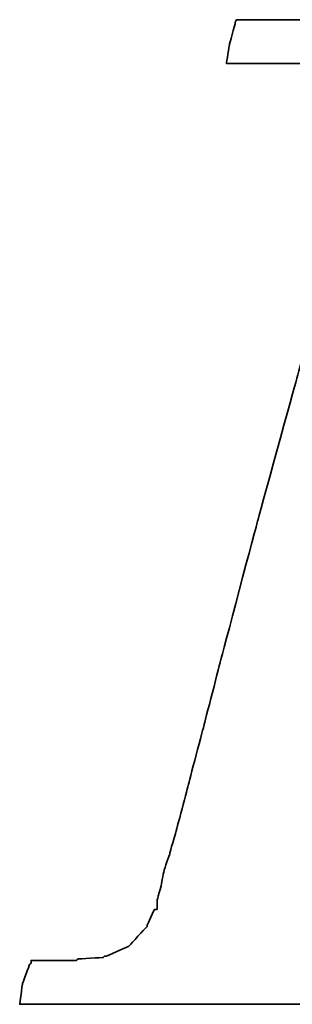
# Model space of a CAD drawing. Header units: millimetres. Extents: x -2774 to 3135, y -1571 to 860.
# Tile 445 of 625: x -691.79 to -690.5, y -866.96 to -862.29. Entities that reach past the tile are written whole.
import ezdxf

# ---------------------------------------------------------------- set-up
doc = ezdxf.new("R2010")
doc.units = ezdxf.units.MM
doc.layers.add('DIM', color=4, linetype='CONTINUOUS')
doc.layers.add('layer 1', color=7, linetype='CONTINUOUS')

# ---------------------------------------------------------------- blocks, each defined once
blk = doc.blocks.new('TBI MOTION logo(完整正式版)')
at = {"layer": 'layer 1', "color": 22, "lineweight": 35}
blk.add_open_spline([(-40.59125, -7.943749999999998), (-40.59125, -7.943749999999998), (-40.97375, -7.943749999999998), (-40.97375, -7.943749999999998), (-40.97375, -7.943749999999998), (-40.97375, -7.943749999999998), (-41.38125, -7.943749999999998), (-41.38125, -7.943749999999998), (-41.38125, -7.943749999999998), (-41.38125, -7.943749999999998), (-41.54874999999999, -7.943749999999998), (-41.54874999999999, -7.943749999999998), (-41.54874999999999, -7.943749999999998), (-41.54874999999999, -7.943749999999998), (-41.59875, -7.943749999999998), (-41.59875, -7.943749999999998), (-41.59875, -7.943749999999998), (-41.59875, -7.943749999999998), (-41.88374999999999, -7.943749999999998), (-41.88374999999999, -7.943749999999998), (-41.88374999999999, -7.943749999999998), (-41.88374999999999, -7.943749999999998), (-41.90875, -7.91875), (-41.90875, -7.91875), (-41.90875, -7.91875), (-41.90875, -7.91875), (-42.19875, -7.871249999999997), (-42.19875, -7.871249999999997), (-42.19875, -7.871249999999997), (-42.19875, -7.871249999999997), (-42.43875, -7.82375), (-42.43875, -7.82375), (-42.43875, -7.82375), (-42.43875, -7.82375), (-42.45875, -7.82375), (-42.45875, -7.82375), (-42.45875, -7.82375), (-42.45875, -7.82375), (-42.48624999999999, -7.82375), (-42.48624999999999, -7.82375), (-42.48624999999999, -7.82375), (-42.48624999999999, -7.82375), (-42.67625, -7.723749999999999), (-42.67625, -7.723749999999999), (-42.67625, -7.723749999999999), (-42.67625, -7.723749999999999), (-42.70125, -7.70375), (-42.70125, -7.70375), (-42.70125, -7.70375), (-42.70125, -7.70375), (-42.72375, -7.678749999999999), (-42.72375, -7.678749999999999), (-42.72375, -7.678749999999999), (-42.72375, -7.678749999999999), (-42.86875, -7.488749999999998), (-42.86875, -7.488749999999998), (-42.86875, -7.488749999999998), (-42.86875, -7.488749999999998), (-42.89374999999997, -7.438749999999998), (-42.89374999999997, -7.438749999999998), (-42.89374999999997, -7.438749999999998), (-42.89374999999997, -7.438749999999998), (-42.91875, -7.388749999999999), (-42.91875, -7.388749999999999), (-42.91875, -7.388749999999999), (-42.91875, -7.388749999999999), (-42.93874999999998, -7.12875), (-42.93874999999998, -7.12875), (-42.93874999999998, -7.12875), (-42.93874999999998, -7.12875), (-42.96375, -7.103749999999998), (-42.96375, -7.103749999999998), (-42.96375, -7.103749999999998), (-42.96375, -7.103749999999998), (-42.96375, -7.053749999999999), (-42.96375, -7.053749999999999), (-42.96375, -7.053749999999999), (-42.96375, -7.053749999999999), (-42.96375, -7.00875), (-42.96375, -7.00875), (-42.96375, -7.00875), (-42.96375, -7.00875), (-42.91875, -6.69625), (-42.91875, -6.69625), (-42.91875, -6.69625), (-42.91875, -6.69625), (-42.91875, -6.62375), (-42.91875, -6.62375), (-42.91875, -6.62375), (-42.91875, -6.62375), (-42.91875, -6.59625), (-42.91875, -6.59625), (-42.91875, -6.59625), (-42.91875, -6.59625), (-42.91875, -6.57375), (-42.91875, -6.57375), (-42.91875, -6.57375), (-42.91875, -6.57375), (-42.91875, -6.528749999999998), (-42.91875, -6.528749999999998), (-42.91875, -6.528749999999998), (-42.91875, -6.528749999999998), (-42.89374999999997, -6.50375), (-42.89374999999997, -6.50375), (-42.89374999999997, -6.50375), (-42.89374999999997, -6.50375), (-42.84374999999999, -6.38375), (-42.84374999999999, -6.38375), (-42.84374999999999, -6.38375), (-42.84374999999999, -6.38375), (-42.84374999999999, -6.358749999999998), (-42.84374999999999, -6.358749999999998), (-42.84374999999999, -6.358749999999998), (-42.84374999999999, -6.358749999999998), (-42.74625, -6.143749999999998), (-42.74625, -6.143749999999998), (-42.74625, -6.143749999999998), (-42.74625, -6.143749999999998), (-42.70125, -5.853749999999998), (-42.70125, -5.853749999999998), (-42.70125, -5.853749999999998), (-42.70125, -5.853749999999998), (-42.60374999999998, -5.47125), (-42.60374999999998, -5.47125), (-42.60374999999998, -5.47125), (-42.60374999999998, -5.47125), (-42.60374999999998, -5.44875), (-42.60374999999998, -5.44875), (-42.60374999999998, -5.44875), (-42.60374999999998, -5.44875), (-42.38875, -4.678749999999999), (-42.38875, -4.678749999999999), (-42.38875, -4.678749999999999), (-42.38875, -4.678749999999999), (-42.36375, -4.653749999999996), (-42.36375, -4.653749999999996), (-42.36375, -4.653749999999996), (-42.36375, -4.653749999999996), (-42.12375, -3.69625), (-42.12375, -3.69625), (-42.12375, -3.69625), (-42.12375, -3.69625), (-42.12375, -3.67374), (-42.12375, -3.67374), (-42.12375, -3.67374), (-42.12375, -3.67374), (-41.78875, -2.593739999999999), (-41.78875, -2.593739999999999), (-41.78875, -2.593739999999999), (-41.78875, -2.593739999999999), (-41.18875, -0.19375), (-41.18875, -0.19375), (-41.18875, -0.19375), (-41.18875, -0.19375), (-40.54375, 2.20624), (-40.54375, 2.20624), (-40.54375, 2.20624), (-40.54375, 2.20624), (-40.25374999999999, 3.308749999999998), (-40.25374999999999, 3.308749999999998), (-40.25374999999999, 3.308749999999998), (-40.25374999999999, 3.308749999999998), (-39.98875, 4.27125), (-39.98875, 4.27125), (-39.98875, 4.27125), (-39.98875, 4.27125), (-39.77375, 5.131249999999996), (-39.77375, 5.131249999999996), (-39.77375, 5.131249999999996), (-39.77375, 5.131249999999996), (-39.67875, 5.47125), (-39.67875, 5.47125), (-39.67875, 5.47125), (-39.67875, 5.47125), (-39.60375, 5.756249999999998), (-39.60375, 5.756249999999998), (-39.60375, 5.756249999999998), (-39.60375, 5.756249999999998), (-39.60375, 5.78125), (-39.60375, 5.78125), (-39.60375, 5.78125), (-39.60375, 5.78125), (-39.50875, 5.97125), (-39.50875, 5.97125), (-39.50875, 5.97125), (-39.50875, 5.97125), (-39.50875, 6.138749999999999), (-39.50875, 6.138749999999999), (-39.50875, 6.138749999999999), (-39.50875, 6.138749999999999), (-39.48625, 6.166249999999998), (-39.48625, 6.166249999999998), (-39.48625, 6.166249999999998), (-39.48625, 6.166249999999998), (-39.46125, 6.286249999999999), (-39.46125, 6.286249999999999), (-39.46125, 6.286249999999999), (-39.46125, 6.286249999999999), (-39.46125, 6.426249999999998), (-39.46125, 6.426249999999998), (-39.46125, 6.426249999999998), (-39.46125, 6.426249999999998), (-39.41375, 6.426249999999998), (-39.41375, 6.426249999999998), (-39.41375, 6.426249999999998), (-39.41375, 6.426249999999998), (-39.29375, 6.69125), (-39.29375, 6.69125), (-39.29375, 6.69125), (-39.29375, 6.69125), (-39.26875, 6.741249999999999), (-39.26875, 6.741249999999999), (-39.26875, 6.741249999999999), (-39.26875, 6.741249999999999), (-39.24375, 6.76625), (-39.24375, 6.76625), (-39.24375, 6.76625), (-39.24375, 6.76625), (-38.98375, 7.006239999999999), (-38.98375, 7.006239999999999), (-38.98375, 7.006239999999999), (-38.98375, 7.006239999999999), (-38.95625, 7.026239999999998), (-38.95625, 7.026239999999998), (-38.95625, 7.026239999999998), (-38.95625, 7.026239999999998), (-38.78875, 7.126239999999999), (-38.78875, 7.126239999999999), (-38.78875, 7.126239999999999), (-38.78875, 7.126239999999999), (-38.76375, 7.126239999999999), (-38.76375, 7.126239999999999), (-38.76375, 7.126239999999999), (-38.76375, 7.126239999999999), (-38.74375, 7.126239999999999), (-38.74375, 7.126239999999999), (-38.74375, 7.126239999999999), (-38.74375, 7.126239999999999), (-38.52875, 7.171249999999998), (-38.52875, 7.171249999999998), (-38.52875, 7.171249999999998), (-38.52875, 7.171249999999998), (-38.52875, 7.196239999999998), (-38.52875, 7.196239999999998), (-38.52875, 7.196239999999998), (-38.52875, 7.196239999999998), (-38.50375, 7.196239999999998), (-38.50375, 7.196239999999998), (-38.50375, 7.196239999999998), (-38.50375, 7.196239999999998), (-38.26125, 7.21875), (-38.26125, 7.21875), (-38.26125, 7.21875), (-38.26125, 7.21875), (-38.23875000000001, 7.246239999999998), (-38.23875000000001, 7.246239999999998), (-38.23875000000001, 7.246239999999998), (-38.23875000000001, 7.246239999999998), (-38.21625, 7.246239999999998), (-38.21625, 7.246239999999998), (-38.21625, 7.246239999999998), (-38.21625, 7.246239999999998), (-38.18875, 7.246239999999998), (-38.18875, 7.246239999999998), (-38.18875, 7.246239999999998), (-38.18875, 7.246239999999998), (-37.90375, 7.246239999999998), (-37.90375, 7.246239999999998), (-37.90375, 7.246239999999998), (-37.90375, 7.246239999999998), (-37.85375, 7.246239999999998), (-37.85375, 7.246239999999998), (-37.85375, 7.246239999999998), (-37.85375, 7.246239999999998), (-37.75875, 7.246239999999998), (-37.75875, 7.246239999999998), (-37.75875, 7.246239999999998), (-37.75875, 7.246239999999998), (-37.42375, 7.246239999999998), (-37.42375, 7.246239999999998), (-37.42375, 7.246239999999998), (-37.42375, 7.246239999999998), (-37.08875, 7.246239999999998), (-37.08875, 7.246239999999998), (-37.08875, 7.246239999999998), (-37.08875, 7.246239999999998), (-37.06375, 7.246239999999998), (-37.06375, 7.246239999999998), (-37.06375, 7.246239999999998), (-37.06375, 7.246239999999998), (-37.06375, 7.266239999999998), (-37.06375, 7.266239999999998), (-37.06375, 7.266239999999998), (-37.06375, 7.266239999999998), (-37.03875, 7.291249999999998), (-37.03875, 7.291249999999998), (-37.03875, 7.291249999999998), (-37.03875, 7.291249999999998), (-37.03875, 7.31625), (-37.03875, 7.31625), (-37.03875, 7.31625), (-37.03875, 7.31625), (-36.94125, 7.676249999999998), (-36.94125, 7.676249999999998), (-36.94125, 7.676249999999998), (-36.94125, 7.676249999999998), (-36.86875, 7.98625), (-36.86875, 7.98625), (-36.86875, 7.98625), (-36.86875, 7.98625), (-36.98875000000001, 7.98625), (-36.98875000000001, 7.98625), (-36.98875000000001, 7.98625), (-36.98875000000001, 7.98625), (-37.42375, 7.98625), (-37.42375, 7.98625), (-37.42375, 7.98625), (-37.42375, 7.98625), (-37.94875, 7.98625), (-37.94875, 7.98625), (-37.94875, 7.98625), (-37.94875, 7.98625), (-38.57375, 7.98625), (-38.57375, 7.98625), (-38.57375, 7.98625), (-38.57375, 7.98625), (-39.29375, 7.98625), (-39.29375, 7.98625), (-39.29375, 7.98625), (-39.29375, 7.98625), (-40.82875, 7.98625), (-40.82875, 7.98625), (-40.82875, 7.98625), (-40.82875, 7.98625), (-42.36375, 7.98625), (-42.36375, 7.98625), (-42.36375, 7.98625), (-42.36375, 7.98625), (-43.08375, 7.98625), (-43.08375, 7.98625), (-43.08375, 7.98625), (-43.08375, 7.98625), (-43.70875, 7.98625), (-43.70875, 7.98625), (-43.70875, 7.98625), (-43.70875, 7.98625), (-44.23375, 7.98625), (-44.23375, 7.98625), (-44.23375, 7.98625), (-44.23375, 7.98625), (-44.66875, 7.98625), (-44.66875, 7.98625), (-44.66875, 7.98625), (-44.66875, 7.98625), (-44.88375, 7.98625), (-44.88375, 7.98625), (-44.88375, 7.98625), (-44.88375, 7.98625), (-44.90874999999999, 7.94125), (-44.90874999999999, 7.94125), (-44.90874999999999, 7.94125), (-44.90874999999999, 7.94125), (-44.90874999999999, 7.916249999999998), (-44.90874999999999, 7.916249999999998), (-44.90874999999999, 7.916249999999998), (-44.90874999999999, 7.916249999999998), (-45.00375, 7.55625), (-45.00375, 7.55625), (-45.00375, 7.55625), (-45.00375, 7.55625), (-45.05374999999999, 7.246239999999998), (-45.05374999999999, 7.246239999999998), (-45.05374999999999, 7.246239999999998), (-45.05374999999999, 7.246239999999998), (-44.61875, 7.246239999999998), (-44.61875, 7.246239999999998), (-44.61875, 7.246239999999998), (-44.61875, 7.246239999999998), (-44.11375, 7.246239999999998), (-44.11375, 7.246239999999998), (-44.11375, 7.246239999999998), (-44.11375, 7.246239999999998), (-43.99375, 7.246239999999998), (-43.99375, 7.246239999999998), (-43.99375, 7.246239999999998), (-43.99375, 7.246239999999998), (-43.94625, 7.246239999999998), (-43.94625, 7.246239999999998), (-43.94625, 7.246239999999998), (-43.94625, 7.246239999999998), (-43.92374, 7.246239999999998), (-43.92374, 7.246239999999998), (-43.92374, 7.246239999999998), (-43.92374, 7.246239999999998), (-43.65874999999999, 7.246239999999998), (-43.65874999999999, 7.246239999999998), (-43.65874999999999, 7.246239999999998), (-43.65874999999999, 7.246239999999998), (-43.63875, 7.21875), (-43.63875, 7.21875), (-43.63875, 7.21875), (-43.63875, 7.21875), (-43.46874999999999, 7.196239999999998), (-43.46874999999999, 7.196239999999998), (-43.46874999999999, 7.196239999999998), (-43.46874999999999, 7.196239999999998), (-43.39875, 7.196239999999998), (-43.39875, 7.196239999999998), (-43.39875, 7.196239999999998), (-43.39875, 7.196239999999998), (-43.37125, 7.171249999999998), (-43.37125, 7.171249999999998), (-43.37125, 7.171249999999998), (-43.37125, 7.171249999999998), (-43.34875, 7.171249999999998), (-43.34875, 7.171249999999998), (-43.34875, 7.171249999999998), (-43.34875, 7.171249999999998), (-43.20375, 7.126239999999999), (-43.20375, 7.126239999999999), (-43.20375, 7.126239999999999), (-43.20375, 7.126239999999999), (-43.05875, 7.076239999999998), (-43.05875, 7.076239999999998), (-43.05875, 7.076239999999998), (-43.05875, 7.076239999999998), (-43.01375, 7.076239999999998), (-43.01375, 7.076239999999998), (-43.01375, 7.076239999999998), (-43.01375, 7.076239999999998), (-42.98875, 7.026239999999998), (-42.98875, 7.026239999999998), (-42.98875, 7.026239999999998), (-42.98875, 7.026239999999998), (-42.79874999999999, 6.86125), (-42.79874999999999, 6.86125), (-42.79874999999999, 6.86125), (-42.79874999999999, 6.86125), (-42.77375, 6.81125), (-42.77375, 6.81125), (-42.77375, 6.81125), (-42.77375, 6.81125), (-42.74625, 6.76625), (-42.74625, 6.76625), (-42.74625, 6.76625), (-42.74625, 6.76625), (-42.72375, 6.47625), (-42.72375, 6.47625), (-42.72375, 6.47625), (-42.72375, 6.47625), (-42.70125, 6.45124), (-42.70125, 6.45124), (-42.70125, 6.45124), (-42.70125, 6.45124), (-42.70125, 6.426249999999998), (-42.70125, 6.426249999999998), (-42.70125, 6.426249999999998), (-42.70125, 6.426249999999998), (-42.72375, 6.40625), (-42.72375, 6.40625), (-42.72375, 6.40625), (-42.72375, 6.40625), (-42.74625, 5.97125), (-42.74625, 5.97125), (-42.74625, 5.97125), (-42.74625, 5.97125), (-42.74625, 5.94625), (-42.74625, 5.94625), (-42.74625, 5.94625), (-42.74625, 5.94625), (-42.74625, 5.926249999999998), (-42.74625, 5.926249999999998), (-42.74625, 5.926249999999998), (-42.74625, 5.926249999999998), (-42.77375, 5.876249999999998), (-42.77375, 5.876249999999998), (-42.77375, 5.876249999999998), (-42.77375, 5.876249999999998), (-42.81875, 5.80625), (-42.81875, 5.80625), (-42.81875, 5.80625), (-42.81875, 5.80625), (-42.86875, 5.63625), (-42.86875, 5.63625), (-42.86875, 5.63625), (-42.86875, 5.63625), (-42.91875, 5.39625), (-42.91875, 5.39625), (-42.91875, 5.39625), (-42.91875, 5.39625), (-42.91875, 5.37124), (-42.91875, 5.37124), (-42.91875, 5.37124), (-42.91875, 5.37124), (-43.01375, 5.10874), (-43.01375, 5.10874), (-43.01375, 5.10874), (-43.01375, 5.10874), (-43.10875, 4.771239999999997), (-43.10875, 4.771239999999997), (-43.10875, 4.771239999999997), (-43.10875, 4.771239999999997), (-43.29875, 3.956249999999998), (-43.29875, 3.956249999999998), (-43.29875, 3.956249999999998), (-43.29875, 3.956249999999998), (-43.58875, 2.951249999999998), (-43.58875, 2.951249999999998), (-43.58875, 2.951249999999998), (-43.58875, 2.951249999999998), (-43.87375, 1.87125), (-43.87375, 1.87125), (-43.87375, 1.87125), (-43.87375, 1.87125), (-44.52625, -0.50374), (-44.52625, -0.50374), (-44.52625, -0.50374), (-44.52625, -0.50374), (-45.14874999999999, -2.853749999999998), (-45.14874999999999, -2.853749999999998), (-45.14874999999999, -2.853749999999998), (-45.14874999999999, -2.853749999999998), (-45.43375, -3.95875), (-45.43375, -3.95875), (-45.43375, -3.95875), (-45.43375, -3.95875), (-45.69874999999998, -4.96875), (-45.69874999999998, -4.96875), (-45.69874999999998, -4.96875), (-45.69874999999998, -4.96875), (-45.91375, -5.78375), (-45.91375, -5.78375), (-45.91375, -5.78375), (-45.91375, -5.78375), (-46.01374999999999, -6.11875), (-46.01374999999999, -6.11875), (-46.01374999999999, -6.11875), (-46.01374999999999, -6.11875), (-46.01374999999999, -6.143749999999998), (-46.01374999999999, -6.143749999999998), (-46.01374999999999, -6.143749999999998), (-46.01374999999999, -6.143749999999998), (-46.10875, -6.40875), (-46.10875, -6.40875), (-46.10875, -6.40875), (-46.10875, -6.40875), (-46.15375, -6.648749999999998), (-46.15375, -6.648749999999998), (-46.15375, -6.648749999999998), (-46.15375, -6.648749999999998), (-46.20375, -6.83875), (-46.20375, -6.83875), (-46.20375, -6.83875), (-46.20375, -6.83875), (-46.22874999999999, -6.933749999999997), (-46.22874999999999, -6.933749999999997), (-46.22874999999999, -6.933749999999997), (-46.22874999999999, -6.933749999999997), (-46.22874999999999, -7.07875), (-46.22874999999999, -7.07875), (-46.22874999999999, -7.07875), (-46.22874999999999, -7.07875), (-46.27374999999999, -7.07875), (-46.27374999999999, -7.07875), (-46.27374999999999, -7.07875), (-46.27374999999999, -7.07875), (-46.39375, -7.34375), (-46.39375, -7.34375), (-46.39375, -7.34375), (-46.39375, -7.34375), (-46.39375, -7.36875), (-46.39375, -7.36875), (-46.39375, -7.36875), (-46.39375, -7.36875), (-46.42125, -7.388749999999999), (-46.42125, -7.388749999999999), (-46.42125, -7.388749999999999), (-46.42125, -7.388749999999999), (-46.68375, -7.678749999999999), (-46.68375, -7.678749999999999), (-46.68375, -7.678749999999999), (-46.68375, -7.678749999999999), (-46.70875, -7.70375), (-46.70875, -7.70375), (-46.70875, -7.70375), (-46.70875, -7.70375), (-46.75374999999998, -7.723749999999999), (-46.75374999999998, -7.723749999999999), (-46.75374999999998, -7.723749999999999), (-46.75374999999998, -7.723749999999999), (-47.08874999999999, -7.871249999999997), (-47.08874999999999, -7.871249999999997), (-47.08874999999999, -7.871249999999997), (-47.08874999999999, -7.871249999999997), (-47.11625, -7.871249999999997), (-47.11625, -7.871249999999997), (-47.11625, -7.871249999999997), (-47.11625, -7.871249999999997), (-47.13875, -7.893749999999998), (-47.13875, -7.893749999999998), (-47.13875, -7.893749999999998), (-47.13875, -7.893749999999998), (-47.56874999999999, -7.91875), (-47.56874999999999, -7.91875), (-47.56874999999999, -7.91875), (-47.56874999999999, -7.91875), (-47.59624999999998, -7.943749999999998), (-47.59624999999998, -7.943749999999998), (-47.59624999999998, -7.943749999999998), (-47.59624999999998, -7.943749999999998), (-47.64375, -7.943749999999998), (-47.64375, -7.943749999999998), (-47.64375, -7.943749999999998), (-47.64375, -7.943749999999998), (-47.73625, -7.943749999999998), (-47.73625, -7.943749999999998), (-47.73625, -7.943749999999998), (-47.73625, -7.943749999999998), (-48.07375, -7.943749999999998), (-48.07375, -7.943749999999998), (-48.07375, -7.943749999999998), (-48.07375, -7.943749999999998), (-48.36125, -7.943749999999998), (-48.36125, -7.943749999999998), (-48.36125, -7.943749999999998), (-48.36125, -7.943749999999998), (-48.36125, -7.966249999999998), (-48.36125, -7.966249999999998), (-48.36125, -7.966249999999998), (-48.36125, -7.966249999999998), (-48.36125, -7.991249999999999), (-48.36125, -7.991249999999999), (-48.36125, -7.991249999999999), (-48.36125, -7.991249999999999), (-48.38875, -8.013749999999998), (-48.38875, -8.013749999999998), (-48.38875, -8.013749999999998), (-48.38875, -8.013749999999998), (-48.50875, -8.34875), (-48.50875, -8.34875), (-48.50875, -8.34875), (-48.50875, -8.34875), (-48.55375, -8.68625), (-48.55375, -8.68625), (-48.55375, -8.68625), (-48.55375, -8.68625), (-48.45875, -8.68625), (-48.45875, -8.68625), (-48.45875, -8.68625), (-48.45875, -8.68625), (-48.07375, -8.68625), (-48.07375, -8.68625), (-48.07375, -8.68625), (-48.07375, -8.68625), (-47.52374999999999, -8.68625), (-47.52374999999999, -8.68625), (-47.52374999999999, -8.68625), (-47.52374999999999, -8.68625), (-46.92375, -8.68625), (-46.92375, -8.68625), (-46.92375, -8.68625), (-46.92375, -8.68625), (-46.25375, -8.68625), (-46.25375, -8.68625), (-46.25375, -8.68625), (-46.25375, -8.68625), (-46.20375, -8.68625), (-46.20375, -8.68625), (-46.20375, -8.68625), (-46.20375, -8.68625), (-44.71375, -8.68625), (-44.71375, -8.68625), (-44.71375, -8.68625), (-44.71375, -8.68625), (-43.22874999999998, -8.68625), (-43.22874999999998, -8.68625), (-43.22874999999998, -8.68625), (-43.22874999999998, -8.68625), (-42.55875, -8.68625), (-42.55875, -8.68625), (-42.55875, -8.68625), (-42.55875, -8.68625), (-42.50874999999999, -8.68625), (-42.50874999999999, -8.68625), (-42.50874999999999, -8.68625), (-42.50874999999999, -8.68625), (-41.93375, -8.68625), (-41.93375, -8.68625), (-41.93375, -8.68625), (-41.93375, -8.68625), (-41.38125, -8.68625), (-41.38125, -8.68625), (-41.38125, -8.68625), (-41.38125, -8.68625), (-40.97375, -8.68625), (-40.97375, -8.68625), (-40.97375, -8.68625), (-40.97375, -8.68625), (-40.78125, -8.68625), (-40.78125, -8.68625), (-40.78125, -8.68625), (-40.78125, -8.68625), (-40.78125, -8.638749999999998), (-40.78125, -8.638749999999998), (-40.78125, -8.638749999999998), (-40.78125, -8.638749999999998), (-40.75874999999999, -8.638749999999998), (-40.75874999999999, -8.638749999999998), (-40.75874999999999, -8.638749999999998), (-40.75874999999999, -8.638749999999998), (-40.66374999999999, -8.27875), (-40.66374999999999, -8.27875), (-40.66374999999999, -8.27875), (-40.66374999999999, -8.27875), (-40.59125, -7.943749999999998), (-40.59125, -7.943749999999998)], degree=3, knots=[0, 0, 0, 0, 0.0055865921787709, 0.0055865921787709, 0.0055865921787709, 0.0055866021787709, 0.0111731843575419, 0.0111731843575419, 0.0111731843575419, 0.0111731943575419, 0.0167597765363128, 0.0167597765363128, 0.0167597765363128, 0.0167597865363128, 0.0223463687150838, 0.0223463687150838, 0.0223463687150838, 0.0223463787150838, 0.0279329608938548, 0.0279329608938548, 0.0279329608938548, 0.0279329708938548, 0.0335195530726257, 0.0335195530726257, 0.0335195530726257, 0.0335195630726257, 0.0391061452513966, 0.0391061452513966, 0.0391061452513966, 0.0391061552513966, 0.0446927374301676, 0.0446927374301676, 0.0446927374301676, 0.0446927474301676, 0.0502793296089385, 0.0502793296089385, 0.0502793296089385, 0.0502793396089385, 0.0558659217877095, 0.0558659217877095, 0.0558659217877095, 0.0558659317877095, 0.0614525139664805, 0.0614525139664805, 0.0614525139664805, 0.0614525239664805, 0.0670391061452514, 0.0670391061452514, 0.0670391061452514, 0.0670391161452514, 0.0726256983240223, 0.0726256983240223, 0.0726256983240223, 0.0726257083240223, 0.0782122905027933, 0.0782122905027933, 0.0782122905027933, 0.0782123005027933, 0.0837988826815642, 0.0837988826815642, 0.0837988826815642, 0.0837988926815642, 0.0893854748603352, 0.0893854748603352, 0.0893854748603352, 0.0893854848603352, 0.0949720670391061, 0.0949720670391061, 0.0949720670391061, 0.0949720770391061, 0.1005586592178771, 0.1005586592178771, 0.1005586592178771, 0.1005586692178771, 0.106145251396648, 0.106145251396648, 0.106145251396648, 0.106145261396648, 0.1117318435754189, 0.1117318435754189, 0.1117318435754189, 0.1117318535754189, 0.1173184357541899, 0.1173184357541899, 0.1173184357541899, 0.1173184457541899, 0.1229050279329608, 0.1229050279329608, 0.1229050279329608, 0.1229050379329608, 0.1284916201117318, 0.1284916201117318, 0.1284916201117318, 0.1284916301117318, 0.1340782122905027, 0.1340782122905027, 0.1340782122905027, 0.1340782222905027, 0.1396648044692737, 0.1396648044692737, 0.1396648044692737, 0.1396648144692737, 0.1452513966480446, 0.1452513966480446, 0.1452513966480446, 0.1452514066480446, 0.1508379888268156, 0.1508379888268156, 0.1508379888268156, 0.1508379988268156, 0.1564245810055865, 0.1564245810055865, 0.1564245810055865, 0.1564245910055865, 0.1620111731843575, 0.1620111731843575, 0.1620111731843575, 0.1620111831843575, 0.1675977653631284, 0.1675977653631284, 0.1675977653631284, 0.1675977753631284, 0.1731843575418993, 0.1731843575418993, 0.1731843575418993, 0.1731843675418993, 0.1787709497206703, 0.1787709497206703, 0.1787709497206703, 0.1787709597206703, 0.1843575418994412, 0.1843575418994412, 0.1843575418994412, 0.1843575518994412, 0.1899441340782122, 0.1899441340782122, 0.1899441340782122, 0.1899441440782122, 0.1955307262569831, 0.1955307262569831, 0.1955307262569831, 0.1955307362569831, 0.2011173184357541, 0.2011173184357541, 0.2011173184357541, 0.2011173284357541, 0.206703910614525, 0.206703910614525, 0.206703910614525, 0.206703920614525, 0.2122905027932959, 0.2122905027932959, 0.2122905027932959, 0.2122905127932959, 0.2178770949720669, 0.2178770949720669, 0.2178770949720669, 0.2178771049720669, 0.2234636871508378, 0.2234636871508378, 0.2234636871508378, 0.2234636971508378, 0.2290502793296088, 0.2290502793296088, 0.2290502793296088, 0.2290502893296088, 0.2346368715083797, 0.2346368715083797, 0.2346368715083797, 0.2346368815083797, 0.2402234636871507, 0.2402234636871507, 0.2402234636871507, 0.2402234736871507, 0.2458100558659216, 0.2458100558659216, 0.2458100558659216, 0.2458100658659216, 0.2513966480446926, 0.2513966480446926, 0.2513966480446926, 0.2513966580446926, 0.2569832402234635, 0.2569832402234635, 0.2569832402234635, 0.2569832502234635, 0.2625698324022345, 0.2625698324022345, 0.2625698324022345, 0.2625698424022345, 0.2681564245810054, 0.2681564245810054, 0.2681564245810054, 0.2681564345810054, 0.2737430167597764, 0.2737430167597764, 0.2737430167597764, 0.2737430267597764, 0.2793296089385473, 0.2793296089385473, 0.2793296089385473, 0.2793296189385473, 0.2849162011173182, 0.2849162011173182, 0.2849162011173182, 0.2849162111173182, 0.2905027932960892, 0.2905027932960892, 0.2905027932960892, 0.2905028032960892, 0.2960893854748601, 0.2960893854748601, 0.2960893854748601, 0.29608939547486, 0.3016759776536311, 0.3016759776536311, 0.3016759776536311, 0.3016759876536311, 0.3072625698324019, 0.3072625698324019, 0.3072625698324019, 0.3072625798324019, 0.312849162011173, 0.312849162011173, 0.312849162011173, 0.312849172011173, 0.3184357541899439, 0.3184357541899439, 0.3184357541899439, 0.3184357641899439, 0.3240223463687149, 0.3240223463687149, 0.3240223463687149, 0.3240223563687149, 0.3296089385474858, 0.3296089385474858, 0.3296089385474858, 0.3296089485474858, 0.3351955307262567, 0.3351955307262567, 0.3351955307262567, 0.3351955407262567, 0.3407821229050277, 0.3407821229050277, 0.3407821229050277, 0.3407821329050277, 0.3463687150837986, 0.3463687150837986, 0.3463687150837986, 0.3463687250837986, 0.3519553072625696, 0.3519553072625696, 0.3519553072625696, 0.3519553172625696, 0.3575418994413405, 0.3575418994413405, 0.3575418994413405, 0.3575419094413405, 0.3631284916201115, 0.3631284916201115, 0.3631284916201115, 0.3631285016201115, 0.3687150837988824, 0.3687150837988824, 0.3687150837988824, 0.3687150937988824, 0.3743016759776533, 0.3743016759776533, 0.3743016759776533, 0.3743016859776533, 0.3798882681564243, 0.3798882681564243, 0.3798882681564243, 0.3798882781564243, 0.3854748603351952, 0.3854748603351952, 0.3854748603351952, 0.3854748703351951, 0.3910614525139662, 0.3910614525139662, 0.3910614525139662, 0.3910614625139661, 0.3966480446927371, 0.3966480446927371, 0.3966480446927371, 0.3966480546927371, 0.4022346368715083, 0.4022346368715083, 0.4022346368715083, 0.4022346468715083, 0.407821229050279, 0.407821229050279, 0.407821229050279, 0.4078212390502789, 0.4134078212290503, 0.4134078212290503, 0.4134078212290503, 0.4134078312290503, 0.4189944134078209, 0.4189944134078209, 0.4189944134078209, 0.4189944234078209, 0.4245810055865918, 0.4245810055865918, 0.4245810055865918, 0.4245810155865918, 0.4301675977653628, 0.4301675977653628, 0.4301675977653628, 0.4301676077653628, 0.4357541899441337, 0.4357541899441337, 0.4357541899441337, 0.4357541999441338, 0.4413407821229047, 0.4413407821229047, 0.4413407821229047, 0.4413407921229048, 0.4469273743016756, 0.4469273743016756, 0.4469273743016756, 0.4469273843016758, 0.4525139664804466, 0.4525139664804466, 0.4525139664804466, 0.4525139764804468, 0.4581005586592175, 0.4581005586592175, 0.4581005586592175, 0.4581005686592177, 0.4636871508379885, 0.4636871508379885, 0.4636871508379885, 0.4636871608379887, 0.4692737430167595, 0.4692737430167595, 0.4692737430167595, 0.4692737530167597, 0.4748603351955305, 0.4748603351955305, 0.4748603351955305, 0.4748603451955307, 0.4804469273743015, 0.4804469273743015, 0.4804469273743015, 0.4804469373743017, 0.4860335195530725, 0.4860335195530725, 0.4860335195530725, 0.4860335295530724, 0.4916201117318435, 0.4916201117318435, 0.4916201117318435, 0.4916201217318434, 0.4972067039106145, 0.4972067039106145, 0.4972067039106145, 0.4972067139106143, 0.5027932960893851, 0.5027932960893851, 0.5027932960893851, 0.5027933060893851, 0.5083798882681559, 0.5083798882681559, 0.5083798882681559, 0.508379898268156, 0.513966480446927, 0.513966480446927, 0.513966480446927, 0.5139664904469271, 0.519553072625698, 0.519553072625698, 0.519553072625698, 0.5195530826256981, 0.5251396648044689, 0.5251396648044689, 0.5251396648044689, 0.525139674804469, 0.53072625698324, 0.53072625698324, 0.53072625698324, 0.5307262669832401, 0.536312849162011, 0.536312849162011, 0.536312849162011, 0.5363128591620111, 0.541899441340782, 0.541899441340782, 0.541899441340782, 0.5418994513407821, 0.5474860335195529, 0.5474860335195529, 0.5474860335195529, 0.547486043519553, 0.553072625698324, 0.553072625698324, 0.553072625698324, 0.5530726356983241, 0.5586592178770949, 0.5586592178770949, 0.5586592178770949, 0.558659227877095, 0.5642458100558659, 0.5642458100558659, 0.5642458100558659, 0.564245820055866, 0.569832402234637, 0.569832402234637, 0.569832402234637, 0.5698324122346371, 0.5754189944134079, 0.5754189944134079, 0.5754189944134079, 0.575419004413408, 0.5810055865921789, 0.5810055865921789, 0.5810055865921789, 0.581005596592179, 0.5865921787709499, 0.5865921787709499, 0.5865921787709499, 0.5865921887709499, 0.592178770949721, 0.592178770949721, 0.592178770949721, 0.5921787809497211, 0.5977653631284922, 0.5977653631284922, 0.5977653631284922, 0.5977653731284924, 0.6033519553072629, 0.6033519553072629, 0.6033519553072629, 0.6033519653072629, 0.6089385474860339, 0.6089385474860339, 0.6089385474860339, 0.608938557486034, 0.6145251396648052, 0.6145251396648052, 0.6145251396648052, 0.6145251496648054, 0.6201117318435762, 0.6201117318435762, 0.6201117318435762, 0.6201117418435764, 0.6256983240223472, 0.6256983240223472, 0.6256983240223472, 0.6256983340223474, 0.6312849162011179, 0.6312849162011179, 0.6312849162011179, 0.631284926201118, 0.6368715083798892, 0.6368715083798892, 0.6368715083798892, 0.6368715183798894, 0.6424581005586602, 0.6424581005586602, 0.6424581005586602, 0.6424581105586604, 0.6480446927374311, 0.6480446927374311, 0.6480446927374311, 0.6480447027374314, 0.6536312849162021, 0.6536312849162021, 0.6536312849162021, 0.6536312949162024, 0.6592178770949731, 0.6592178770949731, 0.6592178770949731, 0.6592178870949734, 0.6648044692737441, 0.6648044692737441, 0.6648044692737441, 0.6648044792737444, 0.6703910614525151, 0.6703910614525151, 0.6703910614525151, 0.6703910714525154, 0.6759776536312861, 0.6759776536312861, 0.6759776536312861, 0.6759776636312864, 0.6815642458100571, 0.6815642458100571, 0.6815642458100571, 0.6815642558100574, 0.6871508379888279, 0.6871508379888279, 0.6871508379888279, 0.687150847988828, 0.6927374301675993, 0.6927374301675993, 0.6927374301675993, 0.6927374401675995, 0.6983240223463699, 0.6983240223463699, 0.6983240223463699, 0.69832403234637, 0.7039106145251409, 0.7039106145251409, 0.7039106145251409, 0.703910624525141, 0.7094972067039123, 0.7094972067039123, 0.7094972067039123, 0.7094972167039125, 0.7150837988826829, 0.7150837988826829, 0.7150837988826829, 0.715083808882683, 0.7206703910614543, 0.7206703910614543, 0.7206703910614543, 0.7206704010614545, 0.7262569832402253, 0.7262569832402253, 0.7262569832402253, 0.7262569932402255, 0.7318435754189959, 0.7318435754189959, 0.7318435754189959, 0.731843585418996, 0.7374301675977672, 0.7374301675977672, 0.7374301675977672, 0.7374301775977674, 0.7430167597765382, 0.7430167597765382, 0.7430167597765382, 0.7430167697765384, 0.7486033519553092, 0.7486033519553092, 0.7486033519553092, 0.7486033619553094, 0.7541899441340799, 0.7541899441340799, 0.7541899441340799, 0.75418995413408, 0.7597765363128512, 0.7597765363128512, 0.7597765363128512, 0.7597765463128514, 0.7653631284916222, 0.7653631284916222, 0.7653631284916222, 0.7653631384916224, 0.7709497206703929, 0.7709497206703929, 0.7709497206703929, 0.770949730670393, 0.7765363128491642, 0.7765363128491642, 0.7765363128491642, 0.7765363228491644, 0.7821229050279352, 0.7821229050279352, 0.7821229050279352, 0.7821229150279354, 0.7877094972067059, 0.7877094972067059, 0.7877094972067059, 0.787709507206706, 0.7932960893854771, 0.7932960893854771, 0.7932960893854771, 0.7932960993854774, 0.7988826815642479, 0.7988826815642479, 0.7988826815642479, 0.798882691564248, 0.8044692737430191, 0.8044692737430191, 0.8044692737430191, 0.8044692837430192, 0.8100558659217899, 0.8100558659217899, 0.8100558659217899, 0.81005587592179, 0.8156424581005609, 0.8156424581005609, 0.8156424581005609, 0.815642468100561, 0.8212290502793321, 0.8212290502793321, 0.8212290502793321, 0.8212290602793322, 0.8268156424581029, 0.8268156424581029, 0.8268156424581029, 0.826815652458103, 0.8324022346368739, 0.8324022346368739, 0.8324022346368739, 0.8324022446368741, 0.8379888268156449, 0.8379888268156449, 0.8379888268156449, 0.837988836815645, 0.8435754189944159, 0.8435754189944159, 0.8435754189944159, 0.8435754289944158, 0.8491620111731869, 0.8491620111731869, 0.8491620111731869, 0.8491620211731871, 0.8547486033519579, 0.8547486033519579, 0.8547486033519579, 0.854748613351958, 0.8603351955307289, 0.8603351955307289, 0.8603351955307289, 0.860335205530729, 0.8659217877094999, 0.8659217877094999, 0.8659217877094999, 0.8659217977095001, 0.8715083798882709, 0.8715083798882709, 0.8715083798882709, 0.871508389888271, 0.8770949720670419, 0.8770949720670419, 0.8770949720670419, 0.877094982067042, 0.8826815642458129, 0.8826815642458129, 0.8826815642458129, 0.8826815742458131, 0.8882681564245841, 0.8882681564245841, 0.8882681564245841, 0.8882681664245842, 0.8938547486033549, 0.8938547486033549, 0.8938547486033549, 0.893854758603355, 0.8994413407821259, 0.8994413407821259, 0.8994413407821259, 0.8994413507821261, 0.9050279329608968, 0.9050279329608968, 0.9050279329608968, 0.9050279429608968, 0.910614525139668, 0.910614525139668, 0.910614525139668, 0.910614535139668, 0.9162011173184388, 0.9162011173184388, 0.9162011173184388, 0.9162011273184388, 0.92178770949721, 0.92178770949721, 0.92178770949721, 0.92178771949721, 0.9273743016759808, 0.9273743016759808, 0.9273743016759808, 0.9273743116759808, 0.932960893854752, 0.932960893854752, 0.932960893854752, 0.932960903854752, 0.9385474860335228, 0.9385474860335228, 0.9385474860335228, 0.9385474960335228, 0.9441340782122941, 0.9441340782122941, 0.9441340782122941, 0.9441340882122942, 0.9497206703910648, 0.9497206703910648, 0.9497206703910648, 0.9497206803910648, 0.955307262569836, 0.955307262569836, 0.955307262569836, 0.9553072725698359, 0.9608938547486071, 0.9608938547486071, 0.9608938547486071, 0.9608938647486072, 0.966480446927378, 0.966480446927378, 0.966480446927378, 0.9664804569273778, 0.9720670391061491, 0.9720670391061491, 0.9720670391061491, 0.9720670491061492, 0.97765363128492, 0.97765363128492, 0.97765363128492, 0.9776536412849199, 0.9832402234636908, 0.9832402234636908, 0.9832402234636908, 0.9832402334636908, 0.9888268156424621, 0.9888268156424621, 0.9888268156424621, 0.9888268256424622, 0.9944134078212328, 0.9944134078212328, 0.9944134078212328, 0.9944134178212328, 1, 1, 1, 1], dxfattribs=at)

msp = doc.modelspace()

# ---------------------------------------------------------------- block references
at = {"layer": 'DIM', "color": 7, "xscale": 0.2802190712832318, "yscale": 0.2802190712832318, "zscale": 0.2802190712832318}
msp.add_blockref('TBI MOTION logo(完整正式版)', (-678.1846510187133, -864.5249034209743), dxfattribs=at)

doc.saveas('drawing.dxf')
